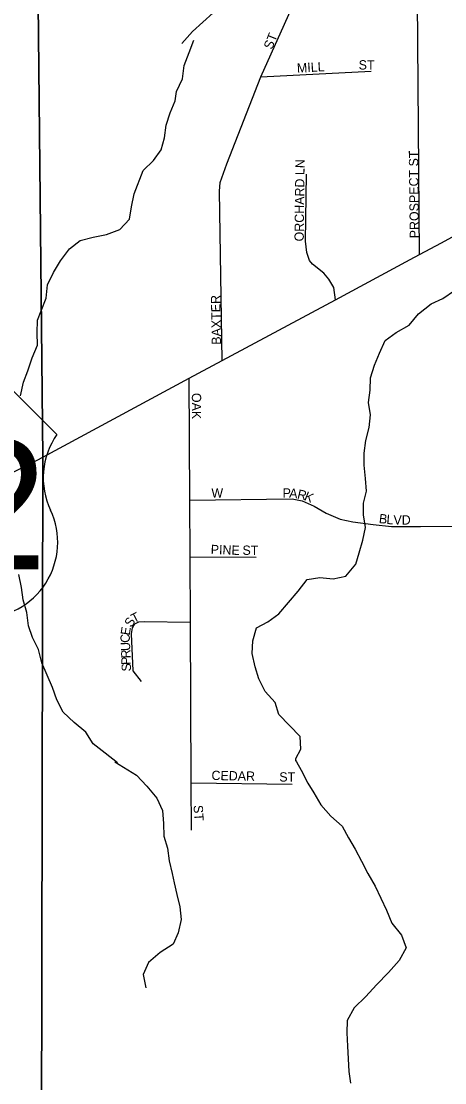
# Model space of a CAD drawing. Extents: x 1985906 to 2277390, y 930619 to 1324581.
# Drawn here: x 2139705 to 2141983, y 1137252 to 1142959 of the extents above; entities that cross this region are included whole.
import ezdxf

# ---------------------------------------------------------------- set-up
doc = ezdxf.new("R2010")
doc.units = 0
for name, color, linetype in [('GM_X_City_Street', 7, 'Continuous'), ('GM_X_City_Street_Text', 7, 'Continuous'), ('GM_X_Minor_River', 7, 'Continuous'), ('GM_X_Township', 7, 'Continuous'), ('GM_X_US_Route', 7, 'Continuous'), ('GM_X_US_Shield', 7, 'Continuous')]:
    doc.layers.add(name, color=color, linetype=linetype)

msp = doc.modelspace()

# ---------------------------------------------------------------- linework, layer by layer
at = {"layer": 'GM_X_City_Street'}
for points in [[(2141848, 1141705.2), (2141836.5, 1143071.6), (2141832.3, 1143322.7), (2141804.9, 1143711.2), (2141804.9, 1143711.5)], [(2140786.7, 1141134.9), (2140771.1, 1142046.3), (2140775.1, 1142092.4), (2140810.9, 1142192.6), (2140994.3, 1142659.9), (2141176.5, 1143066.2)], [(2140994.3, 1142659.9), (2141586.7, 1142690.4)], [(2141395.2, 1141461.9), (2141386, 1141528.2), (2141360.1, 1141572.3), (2141332.1, 1141604.3), (2141272.2, 1141652.3), (2141256.2, 1141672.3), (2141242.2, 1141716.4), (2141234.2, 1141776.5), (2141239.9, 1142137.1)], [(2140620.7, 1138610.3), (2140619.5, 1138864.8), (2140615.5, 1139728.9), (2140613.8, 1140079.7), (2140612.4, 1140384.4), (2140609.4, 1141039.6)], [(2140612.4, 1140384.4), (2141162.3, 1140390.8), (2141216.2, 1140380.8), (2141280.2, 1140352.8), (2141346.1, 1140314.7), (2141420.1, 1140282.7), (2141488.1, 1140268.7), (2141598, 1140252.8), (2141696, 1140242.8), (2141851.9, 1140242.9), (2142285.6, 1140245.8), (2143205.2, 1140251.9), (2143275.2, 1140245.9), (2143327.2, 1140229.9), (2143367.2, 1140215.9), (2143431.1, 1140177.8), (2143495.1, 1140139.8), (2143539.1, 1140123.8), (2143589.1, 1140115.8), (2143647, 1140107.8), (2143722.8, 1140105.9)], [(2140613.8, 1140079.7), (2140968.4, 1140077.9)], [(2140352.7, 1139410), (2140306.7, 1139466.1), (2140298.7, 1139666.5), (2140304.7, 1139698.6), (2140316.7, 1139718.7), (2140338.7, 1139730.7), (2140366.7, 1139732.7), (2140615.5, 1139728.9)], [(2140619.5, 1138864.8), (2141162.4, 1138857.2)]]:
    msp.add_lwpolyline(points, dxfattribs=at)
at = {"layer": 'GM_X_Minor_River'}
for points in [[(2140569.5, 1142838.9), (2140627.4, 1142903.4), (2140738.2, 1143004.4)], [(2140362.1, 1142157.2), (2140416, 1142209.6), (2140457.9, 1142268), (2140475.6, 1142332.4), (2140485.3, 1142400.7), (2140507.1, 1142467.1), (2140532.8, 1142531.4), (2140540.6, 1142581.7), (2140572.4, 1142650.1), (2140582.1, 1142720.4), (2140607.8, 1142790.8), (2140633.6, 1142857.2)], [(2139701.9, 1140945.6), (2139717.6, 1141018), (2139741.4, 1141080.3), (2139765.2, 1141148.7), (2139792.9, 1141217.1), (2139790.6, 1141283.4), (2139792.3, 1141351.7), (2139812.1, 1141402), (2139839.9, 1141470.4), (2139847.6, 1141542.7), (2139879.3, 1141609.1), (2139917.1, 1141671.5), (2139965, 1141735.9), (2140022.9, 1141780.3), (2140093, 1141798.7), (2140163.2, 1141813), (2140235.2, 1141839.4), (2140287.1, 1141895.8), (2140298.9, 1141962.1), (2140312.6, 1142030.5), (2140360.6, 1142157.5)], [(2141181.7, 1138983.7), (2141181.6, 1138994.9), (2141209.6, 1139045), (2141205.5, 1139113.2), (2141147.5, 1139173.3), (2141091.5, 1139231.3), (2141071.4, 1139297.4), (2141017.4, 1139355.5), (2140983.4, 1139423.6), (2140963.3, 1139487.8), (2140947.3, 1139559.9), (2140951.2, 1139628), (2140971.1, 1139698.2), (2141031.1, 1139730.3), (2141091, 1139772.5), (2141142.9, 1139834.6), (2141194.9, 1139894.8), (2141242.8, 1139957), (2141310.7, 1139969.1), (2141382.7, 1139961.1), (2141450.7, 1139975.2), (2141504.6, 1140039.4), (2141522.5, 1140101.6), (2141542.5, 1140169.7), (2141556.4, 1140237.9), (2141546.3, 1140306), (2141546.3, 1140368.1), (2141562.2, 1140432.3), (2141556.2, 1140500.4), (2141550.1, 1140572.6), (2141550.1, 1140636.7), (2141558, 1140704.9), (2141575.9, 1140775), (2141583.9, 1140843.2), (2141573.8, 1140909.3), (2141581.7, 1140975.5), (2141583.7, 1141041.6), (2141605.6, 1141109.8), (2141631.6, 1141173.9), (2141663.5, 1141242.1), (2141721.4, 1141286.2), (2141791.4, 1141324.4), (2141841.3, 1141386.6), (2141909.2, 1141440.7), (2141973.2, 1141468.9), (2142035.1, 1141511)], [(2140222.6, 1138973.1), (2140156.2, 1139025.1), (2140091.8, 1139075.1), (2140053.4, 1139137.2), (2139991, 1139189.2), (2139930.5, 1139245.2), (2139896.1, 1139311.3), (2139873.8, 1139377.5), (2139817, 1139509.9), (2139798.6, 1139582.1), (2139766.2, 1139646.3), (2139743.8, 1139708.5), (2139735.5, 1139780.8), (2139715.1, 1139849), (2139706.8, 1139915.2), (2139692.4, 1139985.5)], [(2140209, 1138978.5), (2140326.2, 1138905.2), (2140381.5, 1138846.1), (2140434.6, 1138782.9), (2140465.6, 1138716.1), (2140470.4, 1138645.8), (2140473.2, 1138577.6), (2140492.2, 1138513), (2140501.1, 1138444.6), (2140518, 1138378.1), (2140527.2, 1138327.8), (2140542.1, 1138265.3), (2140559.1, 1138198.8), (2140565.9, 1138130.5), (2140548.6, 1138058.6), (2140523.4, 1137996.8), (2140452.3, 1137952), (2140389.1, 1137898.9), (2140361.9, 1137835.2), (2140374.7, 1137762.8)], [(2141181.7, 1138983.8), (2141186.7, 1138977.7), (2141211, 1138932.3), (2141247.5, 1138862.4), (2141279.9, 1138810.5), (2141316.4, 1138746.7), (2141370.8, 1138684.9), (2141431.3, 1138631.2), (2141465.7, 1138569.3), (2141502.2, 1138507.5), (2141534.7, 1138443.6), (2141569.2, 1138377.7), (2141609.7, 1138309.8), (2141640.1, 1138243.9), (2141670.6, 1138180), (2141699.1, 1138110.1), (2141749.6, 1138046.3), (2141776.1, 1137978.4), (2141738.5, 1137910), (2141680.8, 1137845.5), (2141615.2, 1137778.9), (2141559.5, 1137716.4), (2141495.9, 1137655.9), (2141458.3, 1137587.5), (2141456.7, 1137521.4), (2141459.2, 1137449.3), (2141468.1, 1137313.1), (2141476.5, 1137251)]]:
    msp.add_lwpolyline(points, dxfattribs=at)
at = {"layer": 'GM_X_Township'}
for points in [[(2139773.1, 1121339.9), (2139793.2, 1125847.3), (2139800.5, 1129668.5), (2139821.3, 1140616.2), (2139795.7, 1143054.9), (2141119.9, 1143065.7), (2141176.5, 1143066.2), (2141836.5, 1143071.6), (2142660.7, 1143095.7), (2143195.3, 1143099.6), (2143758.7, 1143103.8), (2144131.8, 1143106.6), (2144701.3, 1143110.8), (2145260.2, 1143114.9), (2145752, 1143118.6), (2146257.8, 1143122.3), (2147109.9, 1143128.6), (2148868.6, 1143156.5), (2158191.1, 1143237.8)], [(2113013.5, 1120998.4), (2113067, 1126004.1), (2113071.5, 1129190.6), (2113088.8, 1134094.8), (2113074.8, 1137306), (2113092.4, 1142777.3), (2116654.7, 1142786.8), (2118848.4, 1142799.2), (2120259.1, 1142805.3), (2123319.4, 1142839.1), (2127335.9, 1142876.6), (2129353.4, 1142890), (2131452.7, 1142910.2), (2131997.1, 1142931), (2132555.8, 1142928.1), (2133817.9, 1142950.4), (2135286.4, 1142976.3), (2139795.7, 1143054.9), (2139821.3, 1140616.2), (2139800.5, 1129668.5), (2139793.2, 1125847.3), (2139773.1, 1121339.9)]]:
    msp.add_lwpolyline(points, dxfattribs=at)
at = {"layer": 'GM_X_US_Route'}
for points in [[(2141797.2, 1141677.9), (2141848, 1141705.2), (2141964.7, 1141768), (2142158.5, 1141873.7), (2142235.8, 1141915.8), (2142626.5, 1142128.9), (2142720.1, 1142180), (2142721.5, 1142180.8)], [(2139764.5, 1140585.7), (2139821.3, 1140616.2), (2140609.4, 1141039.6), (2140786.7, 1141134.9), (2141395.2, 1141461.9), (2141797.2, 1141677.9)], [(2135280.4, 1138542.6), (2135327.7, 1138564.3), (2136482.1, 1139036.2), (2137823.4, 1139653.4), (2138248.2, 1139852.1), (2138855.1, 1140135.9), (2139762.6, 1140584.7), (2139764.5, 1140585.7)]]:
    msp.add_lwpolyline(points, dxfattribs=at)
at = {"layer": 'GM_X_US_Shield'}
msp.add_line((2139897.4, 1140737.9), (2139607.3, 1141028), dxfattribs=at)
for centre, start, end in [((2140230, 1140505), 144.9991, 205.4529), ((2139495.8, 1140157.8), 269.3617, 25.1681)]:
    msp.add_arc(centre, 406.1, start, end, dxfattribs=at)

# ---------------------------------------------------------------- texts
at = {"layer": 'GM_X_City_Street_Text'}
for s, rotation, p in [('ST', 68.1961, (2141053.7, 1142803.6)), ('MILL', 3.3646, (2141189.5, 1142681.9)), ('ST', 0, (2141520.1, 1142699.5)), ('PROSPECT ST', 90.6507, (2141845.1, 1141792.4)), ('ORCHARD LN', 89.3683, (2141224.7, 1141775)), ('BAXTER', 91.0225, (2140780.3, 1141220.3)), ('OAK', 270, (2140623.1, 1140960.9)), ('W', 0, (2140728.1, 1140398.3)), ('P', 359.1257, (2141110.7, 1140398.3)), ('A', 355.1855, (2141145, 1140397.8)), ('R', 347.0418, (2141186.9, 1140394.4)), ('K', 338.1905, (2141223.6, 1140386.1)), ('B', 353.0376, (2141626.9, 1140261.8)), ('L', 355.0166, (2141668, 1140256.8)), ('V', 359.354, (2141707.1, 1140253.6)), ('D', 359.9915, (2141751.7, 1140253.1)), ('PINE', 358.1533, (2140724, 1140094.7)), ('ST', 0, (2140895.3, 1140090.3)), ('T', 27.8234, (2140312.4, 1139721.6)), ('E', 81.2788, (2140288.7, 1139655.4)), ('S', 55.3705, (2140297.1, 1139696.8)), ('C', 92.1858, (2140290.4, 1139618.3)), ('U', 92.2025, (2140292.1, 1139574.4)), ('R', 92.1858, (2140293.6, 1139534.8)), ('P', 92.2153, (2140294.9, 1139499.6)), ('S', 92.1858, (2140296.3, 1139464.4)), ('CEDAR', 358.7772, (2140728.3, 1138880.3)), ('ST', 0, (2141093.3, 1138871.5)), ('ST', 273.5882, (2140631.9, 1138743.9))]:
    msp.add_text(s, height=50, rotation=rotation, dxfattribs=at).set_placement(p)
at = {"layer": 'GM_X_US_Shield'}
msp.add_text('42', height=696.1, dxfattribs=at).set_placement((2138809.4, 1140012.8))

doc.saveas('drawing.dxf')
